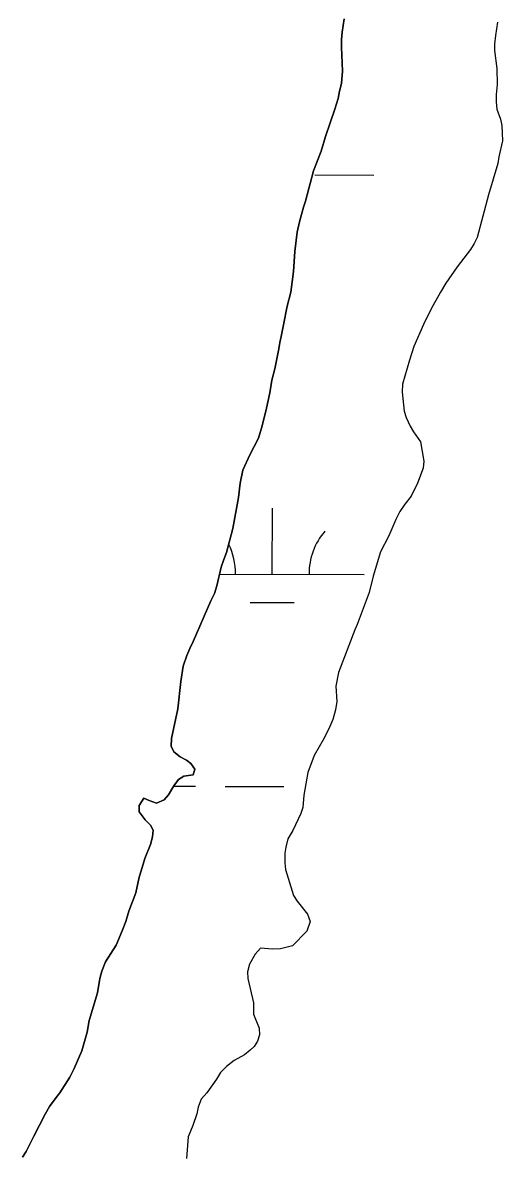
# Model space of a CAD drawing. Extents: x 3177385 to 3215275, y 903885 to 929304.
# Drawn here: x 3183831 to 3184091, y 915911 to 916526 of the extents above; entities that cross this region are included whole.
import ezdxf

# ---------------------------------------------------------------- set-up
doc = ezdxf.new("R2010")
doc.units = 0
for name, color, linetype in [('V-SITE-VEGE', 7, 'Continuous'), ('V-TOPO-SHOR', 7, 'Continuous'), ('V-WETL-SWMP', 7, 'Continuous')]:
    doc.layers.add(name, color=color, linetype=linetype)

msp = doc.modelspace()

# ---------------------------------------------------------------- linework, layer by layer
at = {"layer": 'V-SITE-VEGE'}
for p, q in [((3184005.492, 916528.5939999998), (3184004.478, 916521.2069999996)), ((3184004.478, 916521.2069999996), (3184004.124, 916517.3589999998)), ((3184004.124, 916517.3589999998), (3184004.0700000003, 916513.1969999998)), ((3184004.0700000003, 916513.1969999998), (3184004.681, 916500.0879999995)), ((3184004.681, 916500.0879999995), (3184004.136, 916493.3129999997)), ((3184003.005, 916489.1659999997), (3184002.186, 916485.1679999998)), ((3184004.136, 916493.3129999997), (3184003.005, 916489.1659999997)), ((3184002.186, 916485.1679999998), (3184000.419, 916479.3339999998)), ((3184000.419, 916479.3339999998), (3183995.4610000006, 916464.5959999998)), ((3183995.461, 916464.5959999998), (3183993.0500000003, 916456.6109999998)), ((3183993.0500000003, 916456.6109999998), (3183988.911, 916445.8729999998)), ((3183988.911, 916445.8729999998), (3183984.5470000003, 916429.4339999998)), ((3183983.424, 916426.0569999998), (3183981.1720000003, 916418.0699999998)), ((3183984.5470000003, 916429.4339999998), (3183983.424, 916426.0569999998)), ((3183981.1720000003, 916418.0699999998), (3183980.025, 916412.5339999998)), ((3183980.025, 916412.5339999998), (3183978.661, 916401.9129999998)), ((3183978.661, 916401.9129999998), (3183977.911, 916391.1369999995)), ((3183977.911, 916391.1369999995), (3183976.5410000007, 916379.9009999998)), ((3183976.541, 916379.9009999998), (3183974.598, 916372.2169999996)), ((3183974.598, 916372.2169999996), (3183972.47, 916362.0709999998)), ((3183972.47, 916362.0709999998), (3183971.3130000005, 916355.7659999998)), ((3183970.504, 916352.5399999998), (3183969.998, 916348.9989999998)), ((3183971.313, 916355.7659999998), (3183970.504, 916352.5399999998)), ((3183969.998, 916348.9989999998), (3183967.862, 916338.2369999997)), ((3183967.862, 916338.2369999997), (3183966.244, 916332.0929999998)), ((3183966.244, 916332.0929999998), (3183965.0810000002, 916325.1709999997)), ((3183965.0810000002, 916325.1709999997), (3183963.2800000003, 916316.7139999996)), ((3183963.2800000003, 916316.7139999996), (3183961.005, 916307.1849999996)), ((3183961.005, 916307.1849999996), (3183958.92, 916300.4309999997)), ((3183958.92, 916300.4309999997), (3183954.339, 916291.3929999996)), ((3183954.339, 916291.3929999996), (3183950.538, 916283.1149999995)), ((3183950.538, 916283.1149999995), (3183949.063, 916276.0409999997)), ((3183949.063, 916276.0409999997), (3183948.043, 916268.1949999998)), ((3183948.043, 916268.1949999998), (3183945.063, 916251.4299999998)), ((3183945.063, 916251.4299999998), (3183941.664, 916238.2169999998)), ((3183941.664, 916238.2169999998), (3183940.079, 916234.5359999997)), ((3183938.6410000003, 916230.3929999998), (3183936.357, 916220.2489999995)), ((3183940.079, 916234.5359999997), (3183938.6410000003, 916230.3929999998)), ((3183936.357, 916220.2489999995), (3183935.0710000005, 916215.9489999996)), ((3183933.019, 916211.9649999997), (3183923.5, 916189.8879999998)), ((3183935.071, 916215.9489999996), (3183933.0190000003, 916211.9649999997)), ((3183921.6040000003, 916186.0579999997), (3183920.014, 916182.2239999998)), ((3183923.5, 916189.8879999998), (3183921.6040000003, 916186.0579999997)), ((3183920.014, 916182.2239999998), (3183918.0950000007, 916176.5429999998)), ((3183918.095, 916176.5429999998), (3183916.7600000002, 916168.0829999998)), ((3183916.7600000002, 916168.0829999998), (3183915.1890000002, 916153.3059999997)), ((3183915.1890000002, 916153.3059999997), (3183911.757, 916137.1639999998)), ((3183911.757, 916137.1639999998), (3183911.5500000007, 916133.0049999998)), ((3183911.5500000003, 916133.0049999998), (3183913.053, 916129.9039999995)), ((3183913.053, 916129.9039999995), (3183916.41, 916127.0899999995)), ((3183916.41, 916127.0899999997), (3183919.781, 916125.3509999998)), ((3183919.781, 916125.3509999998), (3183922.222, 916123.4709999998)), ((3183922.222, 916123.4709999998), (3183924.346, 916120.5179999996)), ((3183924.346, 916120.5179999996), (3183923.381, 916117.4459999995)), ((3183915.49, 916114.9229999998), (3183912.981, 916111.4079999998)), ((3183918.4390000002, 916116.5819999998), (3183915.49, 916114.9229999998)), ((3183923.381, 916117.4459999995), (3183918.4390000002, 916116.5819999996)), ((3183909.991, 916106.5139999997), (3183907.8000000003, 916103.7649999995)), ((3183912.981, 916111.4079999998), (3183909.991, 916106.5139999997)), ((3183896.714, 916104.6729999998), (3183894.046, 916100.6949999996)), ((3183894.046, 916100.6949999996), (3183894.1580000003, 916097.3059999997)), ((3183899.473, 916103.4049999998), (3183896.714, 916104.6729999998)), ((3183903.6180000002, 916101.9669999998), (3183899.473, 916103.4049999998)), ((3183907.8000000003, 916103.7649999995), (3183903.6180000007, 916101.9669999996)), ((3183894.1580000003, 916097.3059999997), (3183897.341, 916092.9499999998)), ((3183897.341, 916092.9499999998), (3183900.233, 916089.9859999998)), ((3183900.233, 916089.9859999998), (3183901.742, 916087.3469999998)), ((3183901.742, 916087.3469999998), (3183901.392, 916083.6519999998)), ((3183901.392, 916083.6519999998), (3183900.259, 916079.5049999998)), ((3183900.259, 916079.5049999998), (3183897.236, 916071.8349999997)), ((3183897.236, 916071.8349999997), (3183895.15, 916065.0789999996)), ((3183895.15, 916065.0789999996), (3183894.183, 916061.6989999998)), ((3183894.183, 916061.6989999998), (3183892.2290000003, 916053.2449999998)), ((3183892.2290000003, 916053.2449999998), (3183888.563, 916043.2719999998)), ((3183888.563, 916043.2719999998), (3183886.798, 916037.5899999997)), ((3183884.887, 916032.5259999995), (3183881.553000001, 916024.7079999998)), ((3183886.798, 916037.5899999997), (3183884.887, 916032.5259999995)), ((3183881.553, 916024.7079999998), (3183875.892, 916015.6849999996)), ((3183875.892, 916015.6849999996), (3183873.8280000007, 916010.6219999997)), ((3183873.828, 916010.6219999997), (3183872.699, 916006.6289999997)), ((3183872.699, 916006.6289999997), (3183871.524, 915998.7829999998)), ((3183871.524, 915998.7829999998), (3183867.024, 915983.7319999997)), ((3183867.024, 915983.7319999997), (3183865.867, 915977.4259999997)), ((3183865.867, 915977.4259999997), (3183862.969, 915967.2909999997)), ((3183862.969, 915967.2909999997), (3183858.843, 915957.6299999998)), ((3183856.473, 915952.8809999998), (3183850.974, 915944.4719999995)), ((3183858.843, 915957.6299999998), (3183856.4730000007, 915952.8809999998)), ((3183848.938, 915941.8749999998), (3183845.488, 915936.9859999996)), ((3183850.974, 915944.4719999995), (3183848.9380000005, 915941.8749999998)), ((3183845.488, 915936.9859999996), (3183843.126, 915932.8539999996)), ((3183843.126, 915932.8539999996), (3183836.8140000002, 915920.9079999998)), ((3183836.8140000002, 915920.9079999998), (3183832.704, 915912.4799999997)), ((3183832.704, 915912.4799999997), (3183830.816, 915909.4219999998))]:
    msp.add_line(p, q, dxfattribs=at)
at = {"layer": 'V-TOPO-SHOR'}
for points in [[(3184005.494000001, 916528.5939999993), (3184004.478000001, 916521.2069999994), (3184004.122000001, 916517.3589999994), (3184004.070000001, 916513.1969999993), (3184004.681000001, 916500.0879999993), (3184004.136000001, 916493.3129999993), (3184003.005000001, 916489.1659999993), (3184002.186000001, 916485.1679999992), (3184000.419000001, 916479.3339999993), (3183995.461000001, 916464.5959999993), (3183993.050000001, 916456.6109999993), (3183988.9110000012, 916445.8729999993), (3183984.547000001, 916429.4339999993), (3183983.427000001, 916426.0569999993), (3183981.172000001, 916418.0699999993), (3183980.025000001, 916412.5339999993), (3183978.6610000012, 916401.9149999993), (3183977.9110000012, 916391.1369999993), (3183976.541000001, 916379.9009999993), (3183974.598000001, 916372.2169999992), (3183972.470000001, 916362.0709999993), (3183971.313000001, 916355.7659999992), (3183970.504000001, 916352.5399999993), (3183969.998000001, 916348.9989999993), (3183967.862000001, 916338.2369999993), (3183966.244000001, 916332.0929999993), (3183965.081000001, 916325.1709999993), (3183963.280000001, 916316.7139999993), (3183961.005000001, 916307.1849999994), (3183958.920000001, 916300.4309999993), (3183954.339000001, 916291.3929999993), (3183950.538000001, 916283.1149999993), (3183949.063000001, 916276.0429999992), (3183948.043000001, 916268.1949999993), (3183945.063000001, 916251.4299999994), (3183941.664000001, 916238.2169999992), (3183940.079000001, 916234.5359999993), (3183938.641000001, 916230.3929999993), (3183936.3570000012, 916220.2489999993), (3183935.071000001, 916215.9489999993), (3183933.0190000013, 916211.9649999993), (3183923.500000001, 916189.8879999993), (3183921.604000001, 916186.0579999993), (3183920.014000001, 916182.2239999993), (3183918.095000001, 916176.5429999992), (3183916.760000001, 916168.0829999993), (3183915.189000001, 916153.3059999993), (3183911.757000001, 916137.1639999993), (3183911.550000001, 916133.0049999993), (3183913.0530000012, 916129.9039999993), (3183916.410000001, 916127.0879999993), (3183919.781000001, 916125.3509999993), (3183922.222000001, 916123.4709999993), (3183924.346000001, 916120.5179999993), (3183923.381000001, 916117.4459999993), (3183918.439000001, 916116.5819999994), (3183915.490000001, 916114.9229999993), (3183912.981000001, 916111.4079999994), (3183909.991000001, 916106.5139999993), (3183907.800000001, 916103.7649999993), (3183903.618000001, 916101.9669999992), (3183899.473000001, 916103.4049999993), (3183896.714000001, 916104.6729999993), (3183894.046000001, 916100.6969999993), (3183894.158000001, 916097.3059999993), (3183897.341000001, 916092.9499999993), (3183900.233000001, 916089.9859999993)], [(3183900.233000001, 916089.9859999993), (3183901.742000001, 916087.3469999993), (3183901.390000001, 916083.6519999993), (3183900.259000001, 916079.5049999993), (3183897.236000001, 916071.8349999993), (3183895.150000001, 916065.0789999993), (3183894.183000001, 916061.6989999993), (3183892.229000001, 916053.2449999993), (3183888.563000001, 916043.2719999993), (3183886.798000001, 916037.5899999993), (3183884.887000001, 916032.5279999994), (3183881.5530000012, 916024.7079999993), (3183875.892000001, 916015.6849999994), (3183873.828000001, 916010.6219999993), (3183872.699000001, 916006.6289999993), (3183871.524000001, 915998.7829999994), (3183867.024000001, 915983.7319999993), (3183865.867000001, 915977.4259999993), (3183862.969000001, 915967.2909999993), (3183858.843000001, 915957.6299999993), (3183856.473000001, 915952.8809999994), (3183850.974000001, 915944.4719999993), (3183848.938000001, 915941.8749999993), (3183845.488000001, 915936.9859999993), (3183843.126000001, 915932.8539999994), (3183836.814000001, 915920.9079999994), (3183832.704000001, 915912.4799999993), (3183830.816000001, 915909.4219999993)]]:
    msp.add_lwpolyline(points, dxfattribs=at)
at = {"layer": 'V-WETL-SWMP'}
for p, q in [((3183989.552376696, 916443.6675499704), (3184021.5522900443, 916443.5930806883)), ((3183966.454877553, 916226.4777135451), (3183966.538655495, 916262.4776160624)), ((3183937.7738506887, 916226.5444592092), (3184016.45474216, 916226.3613552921)), ((3183954.4189995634, 916211.0746813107), (3183978.4189345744, 916211.0188293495)), ((3183912.835782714, 916111.170181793), (3183924.778360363, 916111.1423893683)), ((3183940.7783170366, 916111.1051547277), (3183972.778230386, 916111.0306854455))]:
    msp.add_line(p, q, dxfattribs=at)
for points in [[(3183875.893000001, 916015.6839999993), (3183881.5530000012, 916024.7079999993), (3183884.886000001, 916032.5279999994), (3183886.797000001, 916037.5909999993), (3183888.563000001, 916043.2719999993), (3183892.230000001, 916053.2459999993), (3183894.183000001, 916061.6989999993), (3183895.150000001, 916065.0789999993), (3183897.236000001, 916071.8349999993), (3183900.259000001, 916079.5039999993), (3183901.389000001, 916083.6519999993), (3183901.742000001, 916087.3469999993), (3183900.233000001, 916089.9859999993), (3183897.341000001, 916092.9499999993), (3183894.158000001, 916097.3049999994), (3183894.045000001, 916100.6969999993), (3183896.714000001, 916104.6719999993), (3183899.473000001, 916103.4049999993), (3183903.617000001, 916101.9669999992), (3183907.801000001, 916103.7649999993), (3183909.992000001, 916106.5129999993), (3183912.981000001, 916111.4079999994), (3183915.490000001, 916114.9229999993), (3183918.439000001, 916116.5819999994), (3183923.382000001, 916117.4459999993), (3183924.345000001, 916120.5169999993), (3183922.223000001, 916123.4719999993), (3183919.780000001, 916125.3509999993), (3183916.410000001, 916127.0879999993), (3183913.054000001, 916129.9039999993), (3183911.550000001, 916133.0049999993), (3183911.756000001, 916137.1639999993), (3183915.190000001, 916153.3059999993), (3183916.759000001, 916168.0829999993), (3183918.096000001, 916176.5439999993), (3183920.015000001, 916182.2239999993), (3183921.603000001, 916186.0579999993), (3183923.500000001, 916189.8879999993), (3183933.0190000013, 916211.9659999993), (3183935.072000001, 916215.9489999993), (3183936.3570000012, 916220.2489999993), (3183938.640000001, 916230.3929999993), (3183940.078000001, 916234.5369999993), (3183941.664000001, 916238.2169999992), (3183945.063000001, 916251.4309999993), (3183948.043000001, 916268.1949999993), (3183949.064000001, 916276.0429999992), (3183950.538000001, 916283.1149999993), (3183954.339000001, 916291.3919999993), (3183958.920000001, 916300.4299999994), (3183961.006000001, 916307.1859999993), (3183963.281000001, 916316.7149999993), (3183965.080000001, 916325.1699999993), (3183966.244000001, 916332.0919999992), (3183967.861000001, 916338.2369999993), (3183969.997000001, 916348.9999999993), (3183970.503000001, 916352.5389999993), (3183971.313000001, 916355.7659999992), (3183972.469000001, 916362.0709999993), (3183974.597000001, 916372.2179999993), (3183976.541000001, 916379.9009999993), (3183977.912000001, 916391.1359999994), (3183978.6610000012, 916401.9159999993), (3183980.024000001, 916412.5349999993), (3183981.171000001, 916418.0689999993), (3183983.427000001, 916426.0569999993), (3183984.547000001, 916429.4339999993), (3183988.9110000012, 916445.8729999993), (3183993.050000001, 916456.6109999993), (3183995.460000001, 916464.5969999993), (3184000.419000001, 916479.3329999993), (3184002.186000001, 916485.1679999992), (3184003.005000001, 916489.1659999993), (3184004.135000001, 916493.3139999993), (3184004.681000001, 916500.0889999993), (3184004.071000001, 916513.1979999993), (3184004.122000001, 916517.3589999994), (3184004.477000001, 916521.2079999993), (3184005.493000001, 916528.5939999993)], [(3184088.876000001, 916526.7899999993), (3184087.708000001, 916519.5599999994), (3184087.187000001, 916514.7879999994), (3184087.146000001, 916511.3979999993), (3184088.566000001, 916501.5159999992), (3184088.614000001, 916492.8839999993), (3184088.084000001, 916487.3419999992), (3184088.034000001, 916483.3349999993), (3184088.449000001, 916479.4759999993), (3184090.385000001, 916473.9039999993), (3184091.114000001, 916470.5039999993), (3184091.474000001, 916462.1759999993), (3184089.517000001, 916453.4139999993), (3184089.011000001, 916449.8759999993), (3184083.870000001, 916432.8299999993), (3184077.728000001, 916409.6309999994), (3184076.147000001, 916406.4129999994), (3184074.102000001, 916403.0479999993), (3184066.896000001, 916393.5799999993), (3184060.776000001, 916384.7149999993), (3184057.787000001, 916379.8189999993), (3184053.690000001, 916372.4709999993), (3184051.006000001, 916367.2629999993), (3184048.633000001, 916362.3599999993), (3184043.398000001, 916350.2479999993), (3184040.996000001, 916342.8789999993), (3184037.137000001, 916329.8249999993), (3184037.084000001, 916325.5099999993), (3184038.190000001, 916315.1689999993), (3184039.227000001, 916311.7659999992), (3184041.326000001, 916306.9619999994), (3184043.138000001, 916303.8569999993), (3184047.078000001, 916298.4139999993), (3184048.799000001, 916287.9109999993), (3184048.445000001, 916284.2169999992), (3184045.415000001, 916275.9309999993), (3184041.938000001, 916268.8829999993), (3184038.494000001, 916264.6089999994), (3184035.825000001, 916260.6349999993), (3184033.613000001, 916256.1919999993), (3184029.805000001, 916247.2989999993), (3184025.230000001, 916238.7239999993), (3184021.366000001, 916225.3609999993), (3184019.099000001, 916216.4489999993), (3184012.567000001, 916199.1119999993), (3184011.298000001, 916196.1989999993), (3184002.383000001, 916173.0339999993), (3184001.059000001, 916165.6519999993), (3184001.573000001, 916157.3229999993), (3184000.900000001, 916152.7069999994), (3183999.295000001, 916147.4859999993), (3183997.706000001, 916143.6519999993), (3183994.701000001, 916137.3689999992), (3183989.190000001, 916127.8809999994), (3183985.8400000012, 916118.6739999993), (3183983.531000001, 916106.3709999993), (3183982.986000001, 916099.5959999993), (3183982.021000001, 916096.3709999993), (3183977.593000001, 916087.1769999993), (3183974.916000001, 916082.5859999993), (3183973.781000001, 916077.9759999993), (3183973.279000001, 916074.7459999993), (3183973.368000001, 916069.5039999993), (3183973.631000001, 916065.8009999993), (3183977.9280000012, 916051.7219999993), (3183979.8940000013, 916048.6159999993), (3183985.511000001, 916041.6109999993), (3183987.003000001, 916037.5849999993), (3183985.243000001, 916032.3659999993), (3183977.438000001, 916024.2929999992), (3183970.944000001, 916022.6769999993), (3183966.627000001, 916022.5759999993), (3183960.006000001, 916023.1189999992)], [(3183960.006000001, 916023.1189999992), (3183957.192000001, 916019.9169999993), (3183954.042000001, 916014.4069999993), (3183952.912000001, 916010.2589999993), (3183953.175000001, 916006.5569999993), (3183956.251000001, 915993.4169999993), (3183956.175000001, 915987.2529999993), (3183959.317000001, 915979.5079999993), (3183959.582000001, 915975.9589999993), (3183958.460000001, 915972.4279999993), (3183956.576000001, 915969.6769999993), (3183954.392000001, 915967.5459999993), (3183951.434000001, 915965.1159999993), (3183945.692000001, 915961.9489999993), (3183941.645000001, 915958.7619999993), (3183938.367000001, 915955.4119999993), (3183936.166000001, 915951.8929999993), (3183930.834000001, 915944.4059999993), (3183927.862000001, 915940.8979999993), (3183926.114000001, 915936.6029999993), (3183925.454000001, 915933.0659999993), (3183923.217000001, 915926.6199999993), (3183920.676000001, 915920.4859999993), (3183919.916000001, 915908.7809999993)], [(3183830.816000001, 915909.4219999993), (3183832.703000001, 915912.4809999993), (3183836.814000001, 915920.9079999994), (3183843.126000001, 915932.8529999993), (3183845.488000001, 915936.9859999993), (3183848.939000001, 915941.8759999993), (3183850.975000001, 915944.4709999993), (3183856.473000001, 915952.8809999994), (3183858.843000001, 915957.6299999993), (3183862.969000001, 915967.2899999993), (3183865.868000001, 915977.4269999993), (3183867.024000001, 915983.7319999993), (3183871.524000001, 915998.7819999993), (3183872.700000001, 916006.6289999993), (3183873.828000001, 916010.6219999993), (3183875.893000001, 916015.6839999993)]]:
    msp.add_lwpolyline(points, dxfattribs=at)
for centre, radius, start, end in [((3184021.698769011, 916226.8239560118), 35.246287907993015, 139.0948400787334, 180.63849841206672), ((3183911.213195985, 916227.081074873), 35.24628790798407, 359.0948430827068, 26.2866291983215)]:
    msp.add_arc(centre, radius, start, end, dxfattribs=at)

doc.saveas('drawing.dxf')
